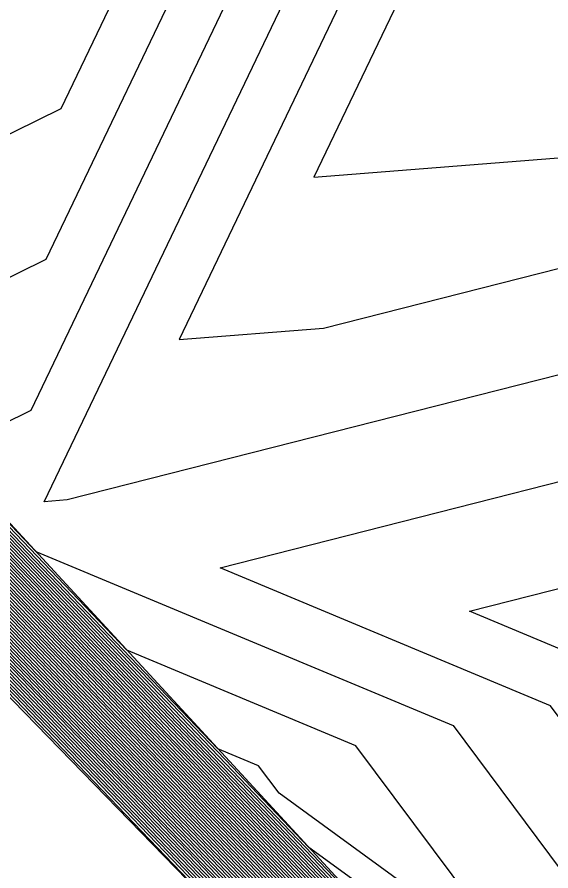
# Model space of a CAD drawing. Extents: x 2188792 to 2191981, y 386090 to 389710.
# Drawn here: x 2191410.49 to 2191423.3, y 389142.51 to 389162.99 of the extents above; entities that cross this region are included whole.
import ezdxf

# ---------------------------------------------------------------- set-up
doc = ezdxf.new("R2010")
doc.units = 0
for name, color, linetype in [('DTM Contours Major', 7, 'Continuous'), ('DTM Contours Minor', 7, 'Continuous'), ('PH Exist DTM Breakline', 7, 'Continuous')]:
    doc.layers.add(name, color=color, linetype=linetype)

msp = doc.modelspace()

# ---------------------------------------------------------------- linework, layer by layer
at = {"layer": 'DTM Contours Major'}
for points in [[(2191417.751, 389173.739), (2191411.546, 389160.789), (2191405.991, 389158.056)], [(2191423.843, 389172.147), (2191417.614, 389159.146), (2191423.984, 389159.651)], [(2191432.479, 389140.075), (2191422.291, 389140.504), (2191421.922, 389140.629), (2191416.779, 389144.375), (2191416.286, 389145.036), (2191415.311, 389145.443), (2191410.425, 389150.55), (2191405.525, 389155.671), (2191404.765, 389156.444), (2191399.959, 389161.457), (2191399.591, 389161.845), (2191392.886, 389165.865)], [(2191424.489, 389137.236), (2191422.135, 389137.335), (2191421.681, 389137.49), (2191420.927, 389139.158), (2191420.824, 389139.267), (2191415.915, 389144.4), (2191415.024, 389145.326), (2191410.191, 389150.378), (2191405.799, 389154.969), (2191404.211, 389156.582), (2191399.916, 389161.063), (2191399.284, 389161.728), (2191393.293, 389165.32)], [(2191423.299, 389133.012), (2191421.983, 389136.301), (2191421.82, 389136.504), (2191420.7, 389138.983), (2191420.378, 389139.321), (2191416.054, 389143.842), (2191414.232, 389145.738), (2191409.957, 389150.206), (2191406.072, 389154.267), (2191403.657, 389156.721), (2191399.872, 389160.669), (2191398.977, 389161.612), (2191393.7, 389164.775)], [(2191424.534, 389128.565), (2191423.174, 389132.346), (2191423.079, 389133.069), (2191421.833, 389136.184), (2191421.435, 389136.676), (2191420.472, 389138.808), (2191419.932, 389139.375), (2191416.192, 389143.285), (2191413.44, 389146.149), (2191409.723, 389150.034), (2191406.345, 389153.565), (2191403.103, 389156.859), (2191399.829, 389160.275), (2191398.671, 389161.495), (2191394.107, 389164.231)], [(2191423.767, 389129.606), (2191422.91, 389131.988), (2191422.715, 389133.487), (2191421.682, 389136.067), (2191421.051, 389136.848), (2191420.244, 389138.634), (2191419.486, 389139.429), (2191416.331, 389142.727), (2191412.648, 389146.56), (2191409.489, 389149.862), (2191406.618, 389152.862), (2191402.549, 389156.998), (2191399.785, 389159.881), (2191398.364, 389161.378), (2191394.514, 389163.686)], [(2191414.765, 389115.111), (2191416.881, 389117.85), (2191417.52, 389120.416), (2191419.167, 389123.982), (2191419.334, 389124.952), (2191419.352, 389125.645), (2191421.225, 389130.366), (2191422.333, 389130.731), (2191422.308, 389131.678), (2191422.318, 389131.772), (2191421.986, 389134.323), (2191421.381, 389135.834), (2191420.282, 389137.193), (2191419.789, 389138.284), (2191418.594, 389139.537), (2191416.609, 389141.612), (2191411.063, 389147.383), (2191409.021, 389149.518), (2191407.165, 389151.458), (2191401.442, 389157.275), (2191399.698, 389159.093), (2191397.75, 389161.145)], [(2191419.344, 389115.518), (2191419.563, 389116.851), (2191420.61, 389121.05), (2191421.209, 389122.349), (2191421.721, 389125.326), (2191421.777, 389127.455), (2191422.456, 389129.168), (2191422.858, 389129.3), (2191422.846, 389129.781), (2191423, 389130.647), (2191422.647, 389131.63), (2191422.35, 389133.905), (2191421.532, 389135.951), (2191420.666, 389137.02), (2191420.016, 389138.459), (2191419.04, 389139.483), (2191416.47, 389142.17), (2191411.856, 389146.972), (2191409.255, 389149.69), (2191406.891, 389152.16), (2191401.996, 389157.136), (2191399.742, 389159.487), (2191398.057, 389161.261)], [(2191406.703, 389112.627), (2191410.373, 389118.645), (2191411.292, 389119.839), (2191415.178, 389125.641), (2191416.037, 389127.469), (2191416.889, 389129.659), (2191420.688, 389133.408), (2191421.113, 389133.538), (2191421.282, 389133.594), (2191421.279, 389133.691), (2191421.353, 389134.414), (2191421.256, 389135.159), (2191421.08, 389135.6), (2191419.513, 389137.537), (2191419.333, 389137.934), (2191417.702, 389139.645), (2191416.887, 389140.497), (2191409.479, 389148.206), (2191408.553, 389149.174), (2191407.711, 389150.054), (2191400.334, 389157.551), (2191399.611, 389158.306), (2191397.137, 389160.911)], [(2191410.461, 389114.465), (2191411.607, 389116.345), (2191414.416, 389119.996), (2191415.615, 389121.787), (2191417.45, 389125.69), (2191419.269, 389130.364), (2191420.738, 389131.814), (2191420.903, 389131.865), (2191421.807, 389132.163), (2191421.794, 389132.684), (2191421.836, 389133.093), (2191421.621, 389134.741), (2191421.23, 389135.717), (2191419.897, 389137.365), (2191419.561, 389138.109), (2191418.148, 389139.591), (2191416.748, 389141.055), (2191410.271, 389147.794), (2191408.787, 389149.346), (2191407.438, 389150.756), (2191400.888, 389157.413), (2191399.655, 389158.699), (2191397.444, 389161.028)], [(2191401.052, 389111.898), (2191405.589, 389117.182), (2191406.745, 389119.042), (2191410.824, 389123.91), (2191413.568, 389127.874), (2191414.936, 389129.683), (2191415.873, 389130.922), (2191418.501, 389132.894), (2191420.638, 389135.002), (2191420.677, 389135.014), (2191420.724, 389135.221), (2191420.438, 389135.956), (2191419.925, 389136.725), (2191419.128, 389137.709), (2191419.105, 389137.76), (2191417.256, 389139.699), (2191417.025, 389139.94), (2191408.687, 389148.617), (2191408.319, 389149.002), (2191407.984, 389149.351), (2191399.78, 389157.69), (2191399.568, 389157.912), (2191396.83, 389160.794)]]:
    msp.add_lwpolyline(points, dxfattribs=at)
at = {"layer": 'DTM Contours Minor'}
for points in [[(2191418.969, 389173.421), (2191411.184, 389157.171)], [(2191420.188, 389173.102), (2191410.821, 389153.553)], [(2191430.383, 389156.159), (2191411.699, 389151.41), (2191411.144, 389151.366), (2191421.406, 389172.784)], [(2191422.625, 389172.465), (2191414.379, 389155.256), (2191417.841, 389155.531), (2191431.019, 389158.88)], [(2191423.371, 389132.734), (2191421.953, 389136.278), (2191421.743, 389136.538), (2191420.654, 389138.948), (2191420.289, 389139.332), (2191416.081, 389143.731), (2191414.073, 389145.82), (2191409.911, 389150.171), (2191406.126, 389154.126), (2191403.546, 389156.749), (2191399.864, 389160.59), (2191398.916, 389161.588), (2191393.781, 389164.667), (2191388.249, 389164.998), (2191387.928, 389165.473), (2191385.547, 389166.182), (2191385.289, 389166.256), (2191384.613, 389165.884), (2191383.811, 389166.831), (2191382.774, 389166.387), (2191372.808, 389167.316), (2191371.663, 389166.415), (2191366.668, 389165.875), (2191360.794, 389170.311)], [(2191423.298, 389132.818), (2191421.923, 389136.255), (2191421.666, 389136.573), (2191420.609, 389138.913), (2191420.199, 389139.342), (2191416.109, 389143.619), (2191413.915, 389145.902), (2191409.864, 389150.137), (2191406.181, 389153.986), (2191403.436, 389156.776), (2191399.855, 389160.512), (2191398.855, 389161.565), (2191393.863, 389164.558), (2191388.014, 389164.908), (2191387.769, 389165.27), (2191385.956, 389165.81), (2191385.547, 389165.927), (2191384.474, 389165.336), (2191383.791, 389166.142), (2191382.472, 389165.577), (2191373.59, 389166.405), (2191372.096, 389165.23), (2191365.582, 389164.525), (2191360.151, 389168.627)], [(2191411.184, 389157.171), (2191406.578, 389154.905), (2191405.307, 389156.233), (2191405.208, 389156.333), (2191399.994, 389161.772), (2191399.836, 389161.939), (2191392.56, 389166.3)], [(2191410.821, 389153.553), (2191408.761, 389152.539), (2191405.361, 389156.093), (2191405.097, 389156.361), (2191399.985, 389161.693), (2191399.775, 389161.915), (2191392.642, 389166.191)], [(2191392.723, 389166.083), (2191399.713, 389161.892), (2191399.977, 389161.615), (2191404.986, 389156.389), (2191405.416, 389155.952), (2191410.519, 389150.618), (2191410.944, 389150.174), (2191420.954, 389145.996), (2191423.541, 389142.521)], [(2191430.315, 389140.801), (2191422.323, 389141.137), (2191422.261, 389141.158), (2191421.397, 389141.788), (2191418.62, 389145.516), (2191413.127, 389147.809), (2191410.472, 389150.584), (2191405.471, 389155.812), (2191404.876, 389156.416), (2191399.968, 389161.536), (2191399.652, 389161.869), (2191392.805, 389165.974)], [(2191430.881, 389139.507), (2191422.26, 389139.87), (2191421.584, 389140.1), (2191417.494, 389143.078), (2191415.804, 389144.846), (2191415.658, 389144.997), (2191410.379, 389150.515), (2191405.58, 389155.531), (2191404.654, 389156.472), (2191399.951, 389161.378), (2191399.529, 389161.822), (2191392.967, 389165.756)], [(2191429.283, 389138.94), (2191422.229, 389139.236), (2191421.246, 389139.57), (2191419.677, 389140.713), (2191415.831, 389144.734), (2191415.499, 389145.08), (2191410.332, 389150.481), (2191405.635, 389155.39), (2191404.543, 389156.499), (2191399.942, 389161.299), (2191399.468, 389161.798), (2191393.049, 389165.647)], [(2191427.685, 389138.372), (2191422.198, 389138.603), (2191421.138, 389138.963), (2191421.019, 389139.228), (2191421.002, 389139.245), (2191415.859, 389144.623), (2191415.341, 389145.162), (2191410.285, 389150.446), (2191405.689, 389155.25), (2191404.433, 389156.527), (2191399.933, 389161.221), (2191399.407, 389161.775), (2191393.13, 389165.538)], [(2191426.087, 389137.804), (2191422.167, 389137.969), (2191421.41, 389138.226), (2191420.973, 389139.193), (2191420.913, 389139.256), (2191415.887, 389144.511), (2191415.182, 389145.244), (2191410.238, 389150.412), (2191405.744, 389155.109), (2191404.322, 389156.555), (2191399.924, 389161.142), (2191399.345, 389161.752), (2191393.212, 389165.429)], [(2191427.478, 389135.734), (2191422.891, 389136.668), (2191422.104, 389136.702), (2191421.952, 389136.753), (2191420.882, 389139.123), (2191420.735, 389139.278), (2191415.943, 389144.288), (2191414.866, 389145.409), (2191410.145, 389150.343), (2191405.853, 389154.829), (2191404.1, 389156.61), (2191399.907, 389160.984), (2191399.223, 389161.705), (2191393.374, 389165.211)], [(2191426.544, 389135.031), (2191422.261, 389135.904), (2191422.074, 389136.372), (2191422.05, 389136.4), (2191420.836, 389139.088), (2191420.645, 389139.288), (2191415.97, 389144.177), (2191414.707, 389145.491), (2191410.098, 389150.309), (2191405.908, 389154.688), (2191403.99, 389156.638), (2191399.898, 389160.905), (2191399.161, 389161.682), (2191393.456, 389165.102)], [(2191425.61, 389134.328), (2191422.607, 389134.94), (2191422.044, 389136.348), (2191421.973, 389136.435), (2191420.791, 389139.053), (2191420.556, 389139.299), (2191415.998, 389144.065), (2191414.549, 389145.573), (2191410.051, 389150.274), (2191405.963, 389154.548), (2191403.879, 389156.666), (2191399.89, 389160.827), (2191399.1, 389161.658), (2191393.537, 389164.993)], [(2191424.675, 389133.625), (2191422.953, 389133.976), (2191422.013, 389136.325), (2191421.897, 389136.469), (2191420.745, 389139.018), (2191420.467, 389139.31), (2191416.026, 389143.954), (2191414.39, 389145.656), (2191410.004, 389150.24), (2191406.017, 389154.407), (2191403.768, 389156.693), (2191399.881, 389160.748), (2191399.039, 389161.635), (2191393.619, 389164.884)], [(2191424.381, 389128.773), (2191423.121, 389132.275), (2191423.007, 389133.152), (2191421.803, 389136.161), (2191421.358, 389136.71), (2191420.426, 389138.773), (2191419.843, 389139.386), (2191416.22, 389143.173), (2191413.281, 389146.231), (2191409.676, 389149.999), (2191406.4, 389153.424), (2191402.993, 389156.887), (2191399.82, 389160.196), (2191398.609, 389161.472), (2191394.188, 389164.122), (2191387.504, 389164.522), (2191387.107, 389164.459), (2191386.58, 389164.61), (2191383.917, 389163.144), (2191383.712, 389163.385), (2191381.265, 389162.337), (2191376.719, 389162.761), (2191373.83, 389160.49), (2191361.238, 389159.128)], [(2191424.228, 389128.981), (2191423.068, 389132.203), (2191422.934, 389133.236), (2191421.772, 389136.138), (2191421.281, 389136.745), (2191420.381, 389138.738), (2191419.753, 389139.396), (2191416.248, 389143.062), (2191413.123, 389146.314), (2191409.63, 389149.965), (2191406.454, 389153.284), (2191402.882, 389156.915), (2191399.811, 389160.118), (2191398.548, 389161.448), (2191394.27, 389164.013), (2191387.801, 389164.401), (2191386.916, 389164.258), (2191386.838, 389164.28), (2191383.778, 389162.595), (2191383.692, 389162.696), (2191380.963, 389161.527), (2191377.501, 389161.85), (2191374.263, 389159.306), (2191360.152, 389157.778)], [(2191424.59, 389128.847), (2191423.279, 389132.49), (2191423.225, 389132.902), (2191421.893, 389136.231), (2191421.589, 389136.607), (2191420.563, 389138.878), (2191420.11, 389139.353), (2191416.137, 389143.508), (2191413.757, 389145.985), (2191409.817, 389150.102), (2191406.236, 389153.845), (2191403.325, 389156.804), (2191399.846, 389160.433), (2191398.793, 389161.542), (2191393.944, 389164.449)], [(2191424.688, 389128.356), (2191423.226, 389132.418), (2191423.152, 389132.985), (2191421.863, 389136.208), (2191421.512, 389136.641), (2191420.518, 389138.843), (2191420.021, 389139.364), (2191416.165, 389143.396), (2191413.598, 389146.067), (2191409.77, 389150.068), (2191406.29, 389153.705), (2191403.214, 389156.832), (2191399.837, 389160.354), (2191398.732, 389161.518), (2191394.026, 389164.34)], [(2191424.074, 389129.189), (2191423.015, 389132.131), (2191422.861, 389133.32), (2191421.742, 389136.114), (2191421.204, 389136.779), (2191420.335, 389138.704), (2191419.664, 389139.407), (2191416.276, 389142.95), (2191412.964, 389146.396), (2191409.583, 389149.93), (2191406.509, 389153.143), (2191402.771, 389156.942), (2191399.803, 389160.039), (2191398.487, 389161.425), (2191394.351, 389163.904)], [(2191423.921, 389129.398), (2191422.963, 389132.06), (2191422.788, 389133.403), (2191421.712, 389136.091), (2191421.128, 389136.814), (2191420.29, 389138.669), (2191419.575, 389139.418), (2191416.303, 389142.839), (2191412.806, 389146.478), (2191409.536, 389149.896), (2191406.564, 389153.003), (2191402.66, 389156.97), (2191399.794, 389159.96), (2191398.425, 389161.402), (2191394.433, 389163.795)], [(2191422.835, 389114.971), (2191421.771, 389117.112), (2191422.471, 389121.375), (2191422.436, 389121.523), (2191422.816, 389123.585), (2191423.154, 389125.551), (2191423.188, 389126.861), (2191423.186, 389128.481), (2191423.46, 389130.022), (2191422.805, 389131.845), (2191422.569, 389133.654), (2191421.622, 389136.021), (2191420.897, 389136.917), (2191420.153, 389138.564), (2191419.307, 389139.45), (2191416.387, 389142.504), (2191412.331, 389146.725), (2191409.396, 389149.793), (2191406.728, 389152.581), (2191402.328, 389157.053), (2191399.768, 389159.724), (2191398.241, 389161.331)], [(2191423.614, 389129.814), (2191422.857, 389131.916), (2191422.642, 389133.57), (2191421.652, 389136.044), (2191420.974, 389136.883), (2191420.199, 389138.599), (2191419.397, 389139.44), (2191416.359, 389142.616), (2191412.489, 389146.643), (2191409.442, 389149.827), (2191406.673, 389152.722), (2191402.439, 389157.025), (2191399.776, 389159.802), (2191398.302, 389161.355)], [(2191413.813, 389115.18), (2191416.494, 389118.651), (2191416.902, 389120.289), (2191418.758, 389124.308), (2191418.856, 389124.877), (2191418.867, 389125.284), (2191420.978, 389130.606), (2191422.227, 389131.018), (2191422.205, 389131.879), (2191422.221, 389132.036), (2191421.913, 389134.406), (2191421.351, 389135.81), (2191420.205, 389137.227), (2191419.743, 389138.249), (2191418.505, 389139.548), (2191416.637, 389141.501), (2191410.905, 389147.465), (2191408.974, 389149.483), (2191407.219, 389151.318), (2191401.331, 389157.302), (2191399.689, 389159.015), (2191397.689, 389161.121)], [(2191415.717, 389115.042), (2191417.267, 389117.049), (2191418.138, 389120.543), (2191419.575, 389123.655), (2191419.811, 389125.027), (2191419.837, 389126.007), (2191421.471, 389130.127), (2191422.438, 389130.445), (2191422.411, 389131.477), (2191422.414, 389131.507), (2191422.058, 389134.239), (2191421.411, 389135.857), (2191420.359, 389137.158), (2191419.834, 389138.319), (2191418.683, 389139.526), (2191416.581, 389141.724), (2191411.222, 389147.301), (2191409.068, 389149.552), (2191407.11, 389151.598), (2191401.553, 389157.247), (2191399.707, 389159.172), (2191397.812, 389161.168)], [(2191416.668, 389114.972), (2191417.654, 389116.248), (2191418.756, 389120.67), (2191419.984, 389123.329), (2191420.289, 389125.102), (2191420.322, 389126.369), (2191421.717, 389129.887), (2191422.543, 389130.159), (2191422.517, 389131.146), (2191422.54, 389131.272), (2191422.488, 389131.415), (2191422.131, 389134.155), (2191421.441, 389135.88), (2191420.435, 389137.124), (2191419.88, 389138.354), (2191418.772, 389139.515), (2191416.553, 389141.835), (2191411.38, 389147.218), (2191409.115, 389149.586), (2191407.055, 389151.739), (2191401.663, 389157.219), (2191399.716, 389159.251), (2191397.873, 389161.191)], [(2191418.041, 389115.447), (2191419.374, 389120.797), (2191420.392, 389123.002), (2191420.766, 389125.177), (2191420.807, 389126.731), (2191421.963, 389129.647), (2191422.648, 389129.873), (2191422.627, 389130.691), (2191422.693, 389131.064), (2191422.541, 389131.487), (2191422.204, 389134.072), (2191421.471, 389135.904), (2191420.512, 389137.089), (2191419.925, 389138.389), (2191418.861, 389139.504), (2191416.526, 389141.947), (2191411.539, 389147.136), (2191409.162, 389149.621), (2191407.001, 389151.879), (2191401.774, 389157.191), (2191399.724, 389159.33), (2191397.934, 389161.215)], [(2191418.58, 389115.258), (2191419.992, 389120.924), (2191420.801, 389122.676), (2191421.244, 389125.252), (2191421.292, 389127.093), (2191422.21, 389129.407), (2191422.753, 389129.586), (2191422.736, 389130.236), (2191422.847, 389130.855), (2191422.594, 389131.558), (2191422.277, 389133.988), (2191421.501, 389135.927), (2191420.589, 389137.055), (2191419.971, 389138.424), (2191418.951, 389139.494), (2191416.498, 389142.058), (2191411.697, 389147.054), (2191409.208, 389149.655), (2191406.946, 389152.02), (2191401.885, 389157.164), (2191399.733, 389159.409), (2191397.996, 389161.238)], [(2191420.717, 389114.915), (2191420.153, 389116.049), (2191420.546, 389118.444), (2191421.227, 389121.177), (2191421.618, 389122.023), (2191422.199, 389125.401), (2191422.262, 389127.817), (2191422.702, 389128.928), (2191422.963, 389129.014), (2191422.955, 389129.326), (2191423.154, 389130.439), (2191422.699, 389131.702), (2191422.423, 389133.821), (2191421.562, 389135.974), (2191420.743, 389136.986), (2191420.062, 389138.494), (2191419.129, 389139.472), (2191416.442, 389142.281), (2191412.014, 389146.889), (2191409.302, 389149.724), (2191406.837, 389152.301), (2191402.106, 389157.108), (2191399.75, 389159.566), (2191398.118, 389161.285)], [(2191421.776, 389114.943), (2191420.962, 389116.581), (2191421.529, 389120.036), (2191421.845, 389121.304), (2191422.026, 389121.696), (2191422.676, 389125.476), (2191422.747, 389128.179), (2191422.949, 389128.688), (2191423.068, 389128.728), (2191423.065, 389128.871), (2191423.307, 389130.231), (2191422.752, 389131.773), (2191422.496, 389133.738), (2191421.592, 389135.997), (2191420.82, 389136.952), (2191420.108, 389138.529), (2191419.218, 389139.461), (2191416.415, 389142.393), (2191412.172, 389146.807), (2191409.349, 389149.758), (2191406.782, 389152.441), (2191402.217, 389157.081), (2191399.759, 389159.645), (2191398.18, 389161.308)], [(2191407.455, 389112.995), (2191410.62, 389118.185), (2191411.917, 389119.871), (2191415.265, 389124.87), (2191416.319, 389127.114), (2191417.365, 389129.8), (2191420.698, 389133.09), (2191421.071, 389133.204), (2191421.387, 389133.307), (2191421.382, 389133.49), (2191421.45, 389134.15), (2191421.329, 389135.075), (2191421.11, 389135.623), (2191419.59, 389137.503), (2191419.379, 389137.969), (2191417.791, 389139.634), (2191416.859, 389140.609), (2191409.638, 389148.123), (2191408.6, 389149.208), (2191407.656, 389150.194), (2191400.445, 389157.524), (2191399.62, 389158.384), (2191397.198, 389160.935)], [(2191408.206, 389113.362), (2191410.867, 389117.725), (2191412.541, 389119.902), (2191415.353, 389124.099), (2191416.602, 389126.758), (2191417.841, 389129.941), (2191420.708, 389132.771), (2191421.029, 389132.869), (2191421.492, 389133.021), (2191421.485, 389133.288), (2191421.546, 389133.885), (2191421.402, 389134.991), (2191421.14, 389135.647), (2191419.666, 389137.468), (2191419.424, 389138.004), (2191417.88, 389139.623), (2191416.831, 389140.72), (2191409.796, 389148.041), (2191408.647, 389149.242), (2191407.602, 389150.334), (2191400.556, 389157.496), (2191399.628, 389158.463), (2191397.26, 389160.958)], [(2191408.958, 389113.73), (2191411.113, 389117.265), (2191413.166, 389119.933), (2191415.44, 389123.329), (2191416.885, 389126.402), (2191418.317, 389130.082), (2191420.718, 389132.452), (2191420.987, 389132.534), (2191421.597, 389132.735), (2191421.588, 389133.087), (2191421.643, 389133.621), (2191421.475, 389134.908), (2191421.17, 389135.67), (2191419.743, 389137.434), (2191419.47, 389138.039), (2191417.97, 389139.612), (2191416.803, 389140.832), (2191409.954, 389147.959), (2191408.693, 389149.277), (2191407.547, 389150.475), (2191400.666, 389157.468), (2191399.637, 389158.542), (2191397.321, 389160.981)], [(2191409.709, 389114.098), (2191411.36, 389116.805), (2191413.791, 389119.964), (2191415.528, 389122.558), (2191417.167, 389126.046), (2191418.793, 389130.223), (2191420.728, 389132.133), (2191420.945, 389132.199), (2191421.702, 389132.449), (2191421.691, 389132.886), (2191421.739, 389133.357), (2191421.548, 389134.824), (2191421.2, 389135.693), (2191419.82, 389137.399), (2191419.515, 389138.074), (2191418.059, 389139.602), (2191416.776, 389140.943), (2191410.113, 389147.877), (2191408.74, 389149.311), (2191407.493, 389150.615), (2191400.777, 389157.441), (2191399.646, 389158.621), (2191397.382, 389161.005)], [(2191411.212, 389114.833), (2191411.853, 389115.885), (2191415.04, 389120.027), (2191415.703, 389121.016), (2191417.732, 389125.334), (2191419.745, 389130.505), (2191420.748, 389131.496), (2191420.861, 389131.53), (2191421.912, 389131.876), (2191421.897, 389132.483), (2191421.932, 389132.828), (2191421.694, 389134.657), (2191421.26, 389135.74), (2191419.974, 389137.331), (2191419.606, 389138.144), (2191418.237, 389139.58), (2191416.72, 389141.166), (2191410.43, 389147.712), (2191408.834, 389149.38), (2191407.383, 389150.896), (2191400.999, 389157.385), (2191399.663, 389158.778), (2191397.505, 389161.051)], [(2191412.1, 389115.425), (2191415.665, 389120.058), (2191415.791, 389120.246), (2191418.015, 389124.979), (2191420.221, 389130.646), (2191420.758, 389131.177), (2191420.818, 389131.195), (2191422.017, 389131.59), (2191422, 389132.282), (2191422.029, 389132.564), (2191421.767, 389134.573), (2191421.291, 389135.763), (2191420.051, 389137.296), (2191419.652, 389138.179), (2191418.326, 389139.569), (2191416.692, 389141.278), (2191410.588, 389147.63), (2191408.881, 389149.414), (2191407.329, 389151.037), (2191401.109, 389157.358), (2191399.672, 389158.857), (2191397.566, 389161.075)], [(2191422.102, 389132.081), (2191422.125, 389132.3), (2191421.84, 389134.49), (2191421.321, 389135.787), (2191420.128, 389137.262), (2191419.698, 389138.214), (2191418.415, 389139.558), (2191416.664, 389141.389), (2191410.747, 389147.548), (2191408.927, 389149.449), (2191407.274, 389151.177), (2191401.22, 389157.33), (2191399.681, 389158.936), (2191397.628, 389161.098)], [(2191399.482, 389114.109), (2191404.825, 389119.034), (2191405.526, 389119.795), (2191409.084, 389122.958), (2191411.233, 389125.523), (2191411.501, 389125.91), (2191415.179, 389130.772), (2191417.699, 389134.104), (2191420.076, 389135.887), (2191419.847, 389136.473), (2191419.132, 389137.544), (2191418.909, 389137.838), (2191418.632, 389138.174), (2191417.167, 389139.71), (2191417.053, 389139.828), (2191408.529, 389148.699), (2191408.272, 389148.967), (2191408.039, 389149.211), (2191399.669, 389157.717), (2191399.559, 389157.833), (2191396.769, 389160.771)], [(2191405.384, 389115.237), (2191407.924, 389119.323), (2191410.415, 389122.296), (2191413.757, 389127.125), (2191414.827, 389128.723), (2191414.907, 389128.893), (2191414.986, 389129.095), (2191420.648, 389134.684), (2191420.803, 389134.731), (2191420.964, 389135.438), (2191420.967, 389135.471), (2191420.965, 389135.493), (2191420.959, 389135.506), (2191419.205, 389137.675), (2191419.151, 389137.795), (2191417.345, 389139.688), (2191416.998, 389140.051), (2191408.845, 389148.535), (2191408.366, 389149.036), (2191407.93, 389149.492), (2191399.891, 389157.662), (2191399.576, 389157.99), (2191396.892, 389160.818)], [(2191405.18, 389113.293), (2191409.102, 389119.604), (2191410.006, 389120.682), (2191411.219, 389122.435), (2191414.915, 389127.953), (2191415.189, 389128.537), (2191415.462, 389129.236), (2191420.658, 389134.365), (2191420.928, 389134.447), (2191421.033, 389134.907), (2191421.064, 389135.206), (2191421.037, 389135.409), (2191420.989, 389135.53), (2191419.282, 389137.641), (2191419.197, 389137.83), (2191417.434, 389139.677), (2191416.97, 389140.163), (2191409.004, 389148.452), (2191408.413, 389149.07), (2191407.875, 389149.632), (2191400.002, 389157.634), (2191399.585, 389158.069), (2191396.953, 389160.841)], [(2191405.2, 389111.891), (2191409.88, 389119.565), (2191410.042, 389119.777), (2191415.002, 389127.182), (2191415.472, 389128.181), (2191415.938, 389129.377), (2191420.668, 389134.046), (2191421.054, 389134.164), (2191421.102, 389134.376), (2191421.16, 389134.942), (2191421.11, 389135.326), (2191421.019, 389135.553), (2191419.359, 389137.606), (2191419.242, 389137.865), (2191417.524, 389139.666), (2191416.942, 389140.274), (2191409.162, 389148.37), (2191408.459, 389149.105), (2191407.82, 389149.773), (2191400.112, 389157.607), (2191399.594, 389158.148), (2191397.014, 389160.864)], [(2191405.952, 389112.259), (2191410.126, 389119.105), (2191410.667, 389119.808), (2191415.09, 389126.411), (2191415.754, 389127.825), (2191416.413, 389129.518), (2191420.678, 389133.727), (2191421.155, 389133.873), (2191421.177, 389133.88), (2191421.176, 389133.892), (2191421.257, 389134.678), (2191421.183, 389135.242), (2191421.05, 389135.576), (2191419.436, 389137.572), (2191419.288, 389137.9), (2191417.613, 389139.656), (2191416.914, 389140.386), (2191409.321, 389148.288), (2191408.506, 389149.139), (2191407.766, 389149.913), (2191400.223, 389157.579), (2191399.602, 389158.227), (2191397.076, 389160.888)], [(2191435.931, 389152.834), (2191434.754, 389151.762), (2191432.834, 389148.87), (2191431.746, 389146.458), (2191431.438, 389144.246), (2191427.417, 389144.303), (2191425.06, 389144.095), (2191423.288, 389146.475), (2191415.365, 389149.782), (2191429.747, 389153.438), (2191433.079, 389157.402), (2191435.442, 389156.058), (2191437.921, 389158.64), (2191439.014, 389157.442), (2191440.567, 389155.716), (2191441.214, 389154.925), (2191436.96, 389153.262), (2191435.931, 389152.834)], [(2191436.716, 389154.275), (2191434.256, 389152.034), (2191430.246, 389145.993), (2191426.579, 389145.669), (2191425.621, 389146.955), (2191421.341, 389148.742), (2191429.112, 389150.717), (2191433.202, 389155.583), (2191434.689, 389154.737), (2191438.088, 389158.277), (2191439.586, 389156.635), (2191440.131, 389156.029), (2191440.358, 389155.752), (2191438.865, 389155.168), (2191436.716, 389154.275)], [(2191392.906, 389113.953), (2191397.738, 389119.143), (2191399.12, 389120.417), (2191404.098, 389125.827), (2191405.28, 389126.878), (2191410.513, 389132.685), (2191411.22, 389133.101), (2191416.162, 389133.85), (2191419.157, 389137.106), (2191418.318, 389138.216), (2191417.101, 389139.686), (2191415.561, 389138.287), (2191416.887, 389139.919), (2191408.37, 389148.781), (2191408.225, 389148.933), (2191408.094, 389149.07), (2191399.559, 389157.745), (2191399.55, 389157.754)]]:
    msp.add_lwpolyline(points, dxfattribs=at)
at = {"layer": 'PH Exist DTM Breakline'}
for points in [[(2191422.462, 389131.378), (2191420.955, 389135.503), (2191419.072, 389137.734), (2191417.08, 389139.72), (2191408.165, 389148.888), (2191399.549, 389157.747), (2191396.709, 389160.748), (2191387.263, 389164.621)], [(2191421.036, 389139.241), (2191415.782, 389144.933), (2191410.528, 389150.625), (2191405.274, 389156.317), (2191400.02, 389162.009)]]:
    msp.add_lwpolyline(points, dxfattribs=at)

doc.saveas('drawing.dxf')
